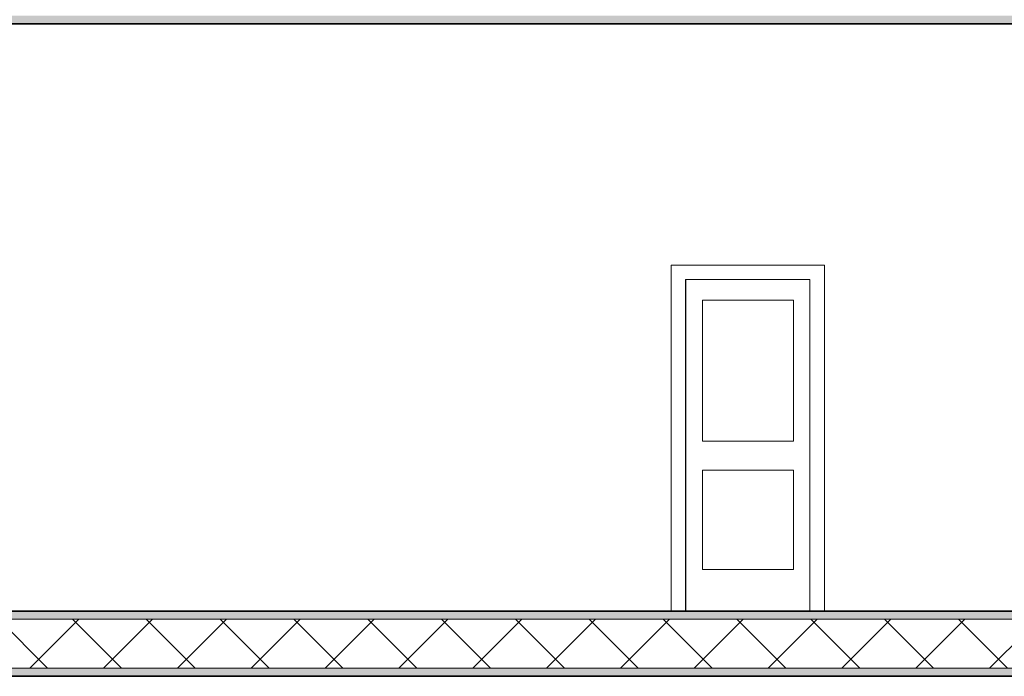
# Model space of a CAD drawing. Header units: inches. Extents: x 424 to 2043, y -237 to 445.
# Tile 947 of 965: x 999.99 to 1006.03, y 221.75 to 225.78. Entities that reach past the tile are written whole.
import ezdxf

# ---------------------------------------------------------------- set-up
doc = ezdxf.new("R2010")
doc.units = ezdxf.units.IN
doc.header["$MEASUREMENT"] = 0
for name, color, linetype, lineweight in [('A-DOOR', 31, 'Continuous', 9), ('A-DOOR-FRAM', 31, 'Continuous', 9), ('A-FLOR', 192, 'Continuous', 9), ('A-FLOR-MCUT', 51, 'Continuous', 9), ('A-FLOR-PATT', 8, 'Continuous', 35), ('A-WALL', 113, 'Continuous', 9)]:
    doc.layers.add(name, color=color, linetype=linetype, lineweight=lineweight)
pattern_1 = [(108.435, (988.67603, 228.86908), (-0.41678894, 0.83294356), [0.158, -1.159]), (139.399, (988.626028, 229.019077), (-2.49915805, 2.08284494), [0.077, -3.763]), (136.848, (988.984028, 229.069077), (-6.247659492, 5.831057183), [0.183, -8.952]), (109.983, (988.851028, 229.194077), (-1.249748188, 3.331484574), [0.098, -4.778]), (90, (988.81703, 228.86908), (-0.416, 0.417), [0.083, -0.333]), (118.443, (988.817028, 228.953077), (2.9159587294, -5.414786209), [0.227, -11.141]), (84.289, (988.709028, 229.152077), (-0.416051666, -3.748202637), [0.084, -4.102]), (129.806, (988.71703, 229.23608), (1.66603147, -2.08199523), [0.065, -3.188])]

# ---------------------------------------------------------------- blocks, each defined once
blk = doc.blocks.new('M_Single-Louvered - 0762 x 2032mm-V64-Section 2')
at = {"layer": 'A-DOOR'}
for p, q in [((50.0044, 7.632), (50.0044, 5.6)), ((50.1064, 7.505), (50.1064, 6.642)), ((50.1064, 6.642), (50.1064, 7.505)), ((50.1064, 7.505), (50.6644, 7.505)), ((50.6644, 7.505), (50.6644, 6.642)), ((50.6644, 6.642), (50.1064, 6.642)), ((50.1064, 6.464), (50.1064, 5.854)), ((50.1064, 5.854), (50.1064, 6.464)), ((50.1064, 6.464), (50.6644, 6.464)), ((50.6644, 6.464), (50.6644, 5.854)), ((50.6644, 5.854), (50.1064, 5.854))]:
    blk.add_line(p, q, dxfattribs=at)
at = {"layer": 'A-DOOR-FRAM'}
for p, q in [((50.8548, 7.721), (49.9148, 7.721)), ((49.9148, 7.721), (49.9148, 5.6)), ((50.8548, 5.6), (50.8548, 7.721)), ((50.8549, 7.721), (50.8548, 7.721)), ((50.8549, 7.721), (50.8549, 5.6)), ((50.0038, 5.6), (50.0038, 7.632)), ((50.0038, 7.632), (50.7658, 7.632)), ((50.004, 7.632), (50.004, 5.6)), ((50.7658, 7.632), (50.7658, 5.6))]:
    blk.add_line(p, q, dxfattribs=at)

msp = doc.modelspace()

# ---------------------------------------------------------------- hatches: boundary and pattern name
at = {"layer": 'A-FLOR-PATT', "lineweight": 9}
h = msp.add_hatch(dxfattribs=at)
h.set_pattern_fill('FP_1', color=256, style=0, pattern_type=2)
h.set_pattern_definition(pattern_1)
h.paths.add_polyline_path([(945.5373, 225.7501), (963.3888, 225.7501), (963.3888, 225.8001), (945.5373, 225.8001)], flags=0)
h.paths.add_polyline_path([(1013.3677, 225.7501), (1013.3677, 225.8001), (983.7718, 225.8001), (983.7718, 225.7501), (1012.7941, 225.7501)], flags=0)
h.paths.add_polyline_path([(966.6919, 225.7501), (970.5191, 225.7501), (970.5191, 225.8001), (966.6919, 225.8001)], flags=0)
h = msp.add_hatch(dxfattribs=at)
h.set_pattern_fill('FP_2', color=256, style=0, pattern_type=2)
h.set_pattern_definition([(0, (988.56703, 228.86908), (0.406, 0.102), [0.034, -0.271, 0.034, -0.271, -1.626]), (0, (988.56703, 228.86908), (0.406, 0.102), [-0.61, 0.034, -0.576, 0.034, -0.271, -0.711]), (0, (988.56703, 228.86908), (0.406, 0.102), [-1.524, 0.034, -0.17, 0.034, -0.474]), (120, (988.72003, 228.92008), (-0.2913346, 0.30060631), [0.034, -0.271, 0.034, -0.271, -1.626]), (120, (988.72003, 228.92008), (-0.2913346, 0.30060631), [-0.61, 0.034, -0.576, 0.034, -0.271, -0.711]), (120, (988.72003, 228.92008), (-0.2913346, 0.30060631), [-1.524, 0.034, -0.17, 0.034, -0.474]), (240, (988.77103, 229.12308), (-0.1146654, -0.40260631), [0.034, -0.271, 0.034, -0.271, -1.626]), (240, (988.77103, 229.12308), (-0.1146654, -0.40260631), [-0.61, 0.034, -0.576, 0.034, -0.271, -0.711]), (240, (988.77103, 229.12308), (-0.1146654, -0.40260631), [-1.524, 0.034, -0.17, 0.034, -0.474])])
h.paths.add_polyline_path([(1012.7941, 222.1001), (1013.3677, 222.1001), (1013.3677, 222.1501), (983.6228, 222.1501), (983.6228, 222.1001), (1012.1003, 222.1001)], flags=0)
h.paths.add_polyline_path([(949.6572, 222.1001), (963.3888, 222.1001), (963.3888, 222.1501), (949.2902, 222.1501), (949.2902, 222.1001)], flags=0)
h.paths.add_polyline_path([(966.6919, 222.1001), (970.5191, 222.1001), (970.5191, 222.1501), (966.6919, 222.1501)], flags=0)
h = msp.add_hatch(dxfattribs=at)
h.set_pattern_fill('FP_3', color=256, style=0, pattern_type=2)
h.set_pattern_definition([(45, (988.56703, 228.86908), (-0.2262742, 0.2262742), []), (135, (988.56703, 228.86908), (-0.2262742, -0.2262742), [])])
h.paths.add_polyline_path([(1012.7941, 221.8001), (1013.3677, 221.8001), (1013.3677, 222.1001), (983.6228, 222.1001), (983.6228, 221.8001), (1012.1003, 221.8001)], flags=0)
h.paths.add_polyline_path([(949.6572, 221.8001), (963.3888, 221.8001), (963.3888, 222.1001), (949.2902, 222.1001), (949.2902, 221.8001)], flags=0)
h.paths.add_polyline_path([(966.6919, 221.8001), (970.5191, 221.8001), (970.5191, 222.1001), (966.6919, 222.1001)], flags=0)
h = msp.add_hatch(dxfattribs=at)
h.set_pattern_fill('FP_1', color=256, style=0, pattern_type=2)
h.set_pattern_definition(pattern_1)
h.paths.add_polyline_path([(1012.7941, 221.7501), (1013.3677, 221.7501), (1013.3677, 221.8001), (983.6228, 221.8001), (983.6228, 221.7501), (1012.1003, 221.7501)], flags=0)
h.paths.add_polyline_path([(949.6572, 221.7501), (963.3888, 221.7501), (963.3888, 221.8001), (949.2902, 221.8001), (949.2902, 221.7501)], flags=0)
h.paths.add_polyline_path([(966.6919, 221.7501), (970.5191, 221.7501), (970.5191, 221.8001), (966.6919, 221.8001)], flags=0)

# ---------------------------------------------------------------- linework, layer by layer
at = {"layer": 'A-FLOR', "lineweight": 35}
for p, q in [((983.7718, 225.7501), (1013.3677, 225.7501)), ((1013.3677, 222.1501), (983.6228, 222.1501)), ((983.6228, 221.7501), (1013.3677, 221.7501))]:
    msp.add_line(p, q, dxfattribs=at)
at = {"layer": 'A-FLOR-MCUT'}
for p, q in [((1013.3677, 222.1001), (983.6228, 222.1001)), ((1013.3677, 221.8001), (983.6228, 221.8001))]:
    msp.add_line(p, q, dxfattribs=at)
at = {"layer": 'A-WALL'}
msp.add_line((1004.073, 222.1501), (1004.073, 224.1821), dxfattribs=at)

# ---------------------------------------------------------------- block references
at = {"layer": 'A-DOOR'}
msp.add_blockref('M_Single-Louvered - 0762 x 2032mm-V64-Section 2', (954.069, 216.5501), dxfattribs=at)

doc.saveas('drawing.dxf')
